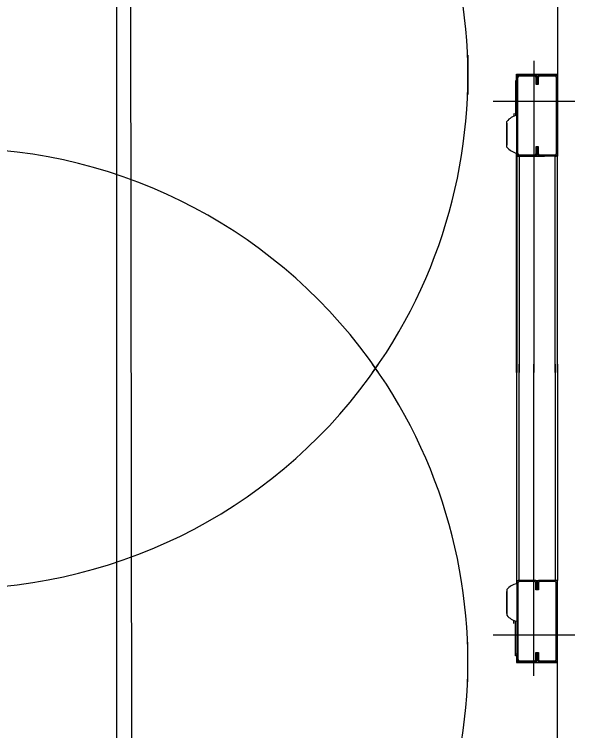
# Model space of a CAD drawing. Extents: x -264205 to -263659, y -1242401 to -1242060.
# Drawn here: x -263795.012 to -263794.359, y -1242143.804 to -1242142.97 of the extents above; entities that cross this region are included whole.
import ezdxf

# ---------------------------------------------------------------- set-up
doc = ezdxf.new("R2010")
doc.units = 0
for name, color, linetype in [('KFA_SO_10-1_PLACHTY', 7, 'Continuous'), ('OBRUBNIKY_KOMUNIKACIE_PROJEKT', 7, 'Continuous'), ('SITUACIA_DSP_2D', 7, 'Continuous')]:
    doc.layers.add(name, color=color, linetype=linetype)

msp = doc.modelspace()

# ---------------------------------------------------------------- linework, layer by layer
at = {"layer": 'KFA_SO_10-1_PLACHTY'}
msp.add_line((-263794.851, -1242160.594), (-263794.89, -1242133.187), dxfattribs=at)
at = {"layer": 'OBRUBNIKY_KOMUNIKACIE_PROJEKT'}
msp.add_line((-263794.89278, -1242101.38224), (-263794.89278, -1242227.38224), dxfattribs=at)
at = {"layer": 'SITUACIA_DSP_2D'}
for p, q in [((-263794.89279, -1242101.38223), (-263794.89279, -1242227.38224)), ((-263794.3789, -1242142.52564), (-263794.3789, -1242143.03979)), ((-263794.4834, -1242143.01732), (-263794.4834, -1242143.06321)), ((-263794.40645, -1242143.02411), (-263794.40645, -1242143.38726)), ((-263794.42688, -1242143.04739), (-263794.42688, -1242143.03979)), ((-263794.42688, -1242143.03979), (-263794.3789, -1242143.03979)), ((-263794.4264, -1242143.04311), (-263794.42498, -1242143.04311)), ((-263794.4264, -1242143.13241), (-263794.4264, -1242143.04311)), ((-263794.42498, -1242143.13241), (-263794.42498, -1242143.04311)), ((-263794.42355, -1242143.04169), (-263794.42355, -1242143.04026)), ((-263794.42355, -1242143.04026), (-263794.4055, -1242143.04026)), ((-263794.42355, -1242143.04169), (-263794.4055, -1242143.04169)), ((-263794.4055, -1242143.04026), (-263794.4055, -1242143.04169)), ((-263794.40408, -1242143.04311), (-263794.40265, -1242143.04311)), ((-263794.40408, -1242143.04311), (-263794.40408, -1242143.05119)), ((-263794.40265, -1242143.04311), (-263794.40123, -1242143.04311)), ((-263794.40265, -1242143.04311), (-263794.40265, -1242143.05119)), ((-263794.40265, -1242143.05119), (-263794.40265, -1242143.04311)), ((-263794.40123, -1242143.05119), (-263794.40123, -1242143.04311)), ((-263794.3998, -1242143.04169), (-263794.3998, -1242143.04026)), ((-263794.3998, -1242143.04026), (-263794.38175, -1242143.04026)), ((-263794.3998, -1242143.04169), (-263794.38175, -1242143.04169)), ((-263794.38175, -1242143.04026), (-263794.38175, -1242143.04169)), ((-263794.38033, -1242143.04311), (-263794.3789, -1242143.04311)), ((-263794.38033, -1242143.04311), (-263794.38033, -1242143.13241)), ((-263794.3789, -1242143.03979), (-263794.3789, -1242143.04311)), ((-263794.3789, -1242143.04311), (-263794.3789, -1242143.13241)), ((-263794.4264, -1242143.04739), (-263794.42783, -1242143.04739)), ((-263794.42783, -1242143.04739), (-263794.42783, -1242143.04929)), ((-263794.4264, -1242143.04929), (-263794.42783, -1242143.04929)), ((-263794.42783, -1242143.04929), (-263794.42783, -1242143.08809)), ((-263794.40408, -1242143.05119), (-263794.40265, -1242143.05119)), ((-263794.40265, -1242143.05119), (-263794.40123, -1242143.05119)), ((-263794.35895, -1242143.07161), (-263794.45395, -1242143.07161)), ((-263794.42973, -1242143.08523), (-263794.42973, -1242143.08837)), ((-263794.42973, -1242143.08872), (-263794.42973, -1242143.08837)), ((-263794.42933, -1242143.08838), (-263794.42973, -1242143.08837)), ((-263794.42887, -1242143.08839), (-263794.42933, -1242143.08838)), ((-263794.42792, -1242143.08515), (-263794.42792, -1242143.08812)), ((-263794.43812, -1242143.09683), (-263794.43799, -1242143.09619)), ((-263794.43812, -1242143.09683), (-263794.43812, -1242143.1224)), ((-263794.43799, -1242143.09619), (-263794.4378, -1242143.09585)), ((-263794.4378, -1242143.12453), (-263794.4378, -1242143.0947)), ((-263794.43799, -1242143.12304), (-263794.43812, -1242143.1224)), ((-263794.4378, -1242143.12338), (-263794.43799, -1242143.12304)), ((-263794.40265, -1242143.12434), (-263794.40408, -1242143.12434)), ((-263794.40408, -1242143.12434), (-263794.40408, -1242143.13241)), ((-263794.40265, -1242143.12434), (-263794.40265, -1242143.13241)), ((-263794.40265, -1242143.13241), (-263794.40265, -1242143.12434)), ((-263794.40123, -1242143.12434), (-263794.40265, -1242143.12434)), ((-263794.40123, -1242143.13241), (-263794.40123, -1242143.12434)), ((-263794.42688, -1242143.38726), (-263794.42688, -1242143.13137)), ((-263794.42498, -1242143.13241), (-263794.4264, -1242143.13241)), ((-263794.42355, -1242143.13526), (-263794.42355, -1242143.13384)), ((-263794.4055, -1242143.13384), (-263794.42355, -1242143.13384)), ((-263794.40265, -1242143.13241), (-263794.40408, -1242143.13241)), ((-263794.40123, -1242143.13241), (-263794.40265, -1242143.13241)), ((-263794.38175, -1242143.13384), (-263794.3998, -1242143.13384)), ((-263794.3998, -1242143.13526), (-263794.3998, -1242143.13384)), ((-263794.38175, -1242143.13384), (-263794.38175, -1242143.13526)), ((-263794.3789, -1242143.13241), (-263794.38033, -1242143.13241)), ((-263794.3789, -1242143.13241), (-263794.3789, -1242143.13526)), ((-263794.4264, -1242143.13526), (-263794.4264, -1242143.38726)), ((-263794.4264, -1242143.13526), (-263794.42355, -1242143.13526)), ((-263794.42355, -1242143.13526), (-263794.42355, -1242143.38726)), ((-263794.4055, -1242143.13526), (-263794.42355, -1242143.13526)), ((-263794.42355, -1242143.13526), (-263794.3941, -1242143.13526)), ((-263794.38175, -1242143.13526), (-263794.3998, -1242143.13526)), ((-263794.38175, -1242143.13526), (-263794.3884, -1242143.13526)), ((-263794.38175, -1242143.38726), (-263794.38175, -1242143.13526)), ((-263794.3789, -1242143.13526), (-263794.38175, -1242143.13526)), ((-263794.3789, -1242143.38726), (-263794.3789, -1242143.13526)), ((-263794.42688, -1242143.37726), (-263794.42688, -1242143.63316)), ((-263794.4264, -1242143.62926), (-263794.4264, -1242143.37726)), ((-263794.42355, -1242143.62926), (-263794.42355, -1242143.37726)), ((-263794.40645, -1242143.74041), (-263794.40645, -1242143.37726)), ((-263794.38175, -1242143.37726), (-263794.38175, -1242143.62926)), ((-263794.3789, -1242143.37726), (-263794.3789, -1242143.62926)), ((-263794.4264, -1242143.62926), (-263794.42355, -1242143.62926)), ((-263794.42498, -1242143.63211), (-263794.4264, -1242143.63211)), ((-263794.4264, -1242143.63211), (-263794.4264, -1242143.72141)), ((-263794.42498, -1242143.63211), (-263794.42498, -1242143.72141)), ((-263794.42355, -1242143.62926), (-263794.42355, -1242143.63069)), ((-263794.4055, -1242143.62926), (-263794.42355, -1242143.62926)), ((-263794.42355, -1242143.62926), (-263794.3941, -1242143.62926)), ((-263794.4055, -1242143.63069), (-263794.42355, -1242143.63069)), ((-263794.40265, -1242143.63211), (-263794.40408, -1242143.63211)), ((-263794.40408, -1242143.64019), (-263794.40408, -1242143.63211)), ((-263794.40265, -1242143.64019), (-263794.40265, -1242143.63211)), ((-263794.40123, -1242143.63211), (-263794.40265, -1242143.63211)), ((-263794.40265, -1242143.63211), (-263794.40265, -1242143.64019)), ((-263794.40123, -1242143.63211), (-263794.40123, -1242143.64019)), ((-263794.3998, -1242143.62926), (-263794.3998, -1242143.63069)), ((-263794.38175, -1242143.62926), (-263794.3998, -1242143.62926)), ((-263794.38175, -1242143.63069), (-263794.3998, -1242143.63069)), ((-263794.38175, -1242143.62926), (-263794.3884, -1242143.62926)), ((-263794.3789, -1242143.62926), (-263794.38175, -1242143.62926)), ((-263794.38175, -1242143.63069), (-263794.38175, -1242143.62926)), ((-263794.3789, -1242143.63211), (-263794.38033, -1242143.63211)), ((-263794.38033, -1242143.72141), (-263794.38033, -1242143.63211)), ((-263794.3789, -1242143.63211), (-263794.3789, -1242143.62926)), ((-263794.3789, -1242143.72141), (-263794.3789, -1242143.63211)), ((-263794.43799, -1242143.64149), (-263794.43812, -1242143.64213)), ((-263794.43812, -1242143.6677), (-263794.43812, -1242143.64213)), ((-263794.4378, -1242143.64115), (-263794.43799, -1242143.64149)), ((-263794.4378, -1242143.64), (-263794.4378, -1242143.66983)), ((-263794.40265, -1242143.64019), (-263794.40408, -1242143.64019)), ((-263794.40123, -1242143.64019), (-263794.40265, -1242143.64019)), ((-263794.43812, -1242143.6677), (-263794.43799, -1242143.66834)), ((-263794.43799, -1242143.66834), (-263794.4378, -1242143.66868)), ((-263794.42973, -1242143.67581), (-263794.42973, -1242143.67616)), ((-263794.42933, -1242143.67615), (-263794.42973, -1242143.67616)), ((-263794.42973, -1242143.6793), (-263794.42973, -1242143.67616)), ((-263794.42887, -1242143.67614), (-263794.42933, -1242143.67615)), ((-263794.42792, -1242143.67938), (-263794.42792, -1242143.67641)), ((-263794.42783, -1242143.71524), (-263794.42783, -1242143.67644)), ((-263794.35895, -1242143.69291), (-263794.45395, -1242143.69291)), ((-263794.4834, -1242143.7472), (-263794.4834, -1242143.70132)), ((-263794.4264, -1242143.71524), (-263794.42783, -1242143.71524)), ((-263794.42783, -1242143.71714), (-263794.42783, -1242143.71524)), ((-263794.4264, -1242143.71714), (-263794.42783, -1242143.71714)), ((-263794.42688, -1242143.71714), (-263794.42688, -1242143.72474)), ((-263794.40408, -1242143.71334), (-263794.40265, -1242143.71334)), ((-263794.40408, -1242143.72141), (-263794.40408, -1242143.71334)), ((-263794.40265, -1242143.71334), (-263794.40123, -1242143.71334)), ((-263794.40265, -1242143.72141), (-263794.40265, -1242143.71334)), ((-263794.40265, -1242143.71334), (-263794.40265, -1242143.72141)), ((-263794.40123, -1242143.71334), (-263794.40123, -1242143.72141)), ((-263794.42688, -1242143.72474), (-263794.3789, -1242143.72474)), ((-263794.4264, -1242143.72141), (-263794.42498, -1242143.72141)), ((-263794.42355, -1242143.72284), (-263794.42355, -1242143.72426)), ((-263794.42355, -1242143.72284), (-263794.4055, -1242143.72284)), ((-263794.42355, -1242143.72426), (-263794.4055, -1242143.72426)), ((-263794.4055, -1242143.72426), (-263794.4055, -1242143.72284)), ((-263794.40408, -1242143.72141), (-263794.40265, -1242143.72141)), ((-263794.40265, -1242143.72141), (-263794.40123, -1242143.72141)), ((-263794.3998, -1242143.72284), (-263794.3998, -1242143.72426)), ((-263794.3998, -1242143.72284), (-263794.38175, -1242143.72284)), ((-263794.3998, -1242143.72426), (-263794.38175, -1242143.72426)), ((-263794.38175, -1242143.72426), (-263794.38175, -1242143.72284)), ((-263794.38033, -1242143.72141), (-263794.3789, -1242143.72141)), ((-263794.3789, -1242143.72474), (-263794.3789, -1242143.72141)), ((-263794.3789, -1242144.23889), (-263794.3789, -1242143.72474))]:
    msp.add_line(p, q, dxfattribs=at)
for centre, radius, start, end in [((-263795.0819, -1242143.04027), 0.5985, 324.56502, 215.43498), ((-263794.42355, -1242143.04311), 0.00285, 90, 180), ((-263794.42355, -1242143.04311), 0.00143, 90, 180), ((-263794.4055, -1242143.04311), 0.00285, 0, 90), ((-263794.4055, -1242143.04311), 0.00143, 0, 90), ((-263794.3998, -1242143.04311), 0.00285, 90, 180), ((-263794.3998, -1242143.04311), 0.00143, 90, 180), ((-263794.38175, -1242143.04311), 0.00285, 0, 90), ((-263794.38175, -1242143.04311), 0.00143, 0, 90), ((-263794.42286, -1242143.10643), 0.019, 100.75587, 141.87121), ((-263794.42792, -1242143.08525), 0.000095, 0, 90), ((-263795.0819, -1242143.72427), 0.5985, 34.26896, 145.73104), ((-263794.42286, -1242143.1128), 0.019, 218.12879, 259.24413), ((-263794.42355, -1242143.13241), 0.00285, 180, 270), ((-263794.42355, -1242143.13241), 0.00143, 180, 270), ((-263794.4055, -1242143.13241), 0.00143, 270, 0), ((-263794.4055, -1242143.13241), 0.00285, 270, 0), ((-263794.3998, -1242143.13241), 0.00285, 180, 270), ((-263794.3998, -1242143.13241), 0.00143, 180, 270), ((-263794.38175, -1242143.13241), 0.00143, 270, 0), ((-263794.38175, -1242143.13241), 0.00285, 270, 0), ((-263795.0819, -1242143.72426), 0.5985, 144.56502, 35.43498), ((-263795.0819, -1242143.04026), 0.5985, 214.26896, 325.73104), ((-263794.42286, -1242143.65173), 0.019, 100.75587, 141.87121), ((-263794.42355, -1242143.63211), 0.00285, 90, 180), ((-263794.42355, -1242143.63211), 0.00143, 90, 180), ((-263794.4055, -1242143.63211), 0.00285, 0, 90), ((-263794.4055, -1242143.63211), 0.00143, 0, 90), ((-263794.3998, -1242143.63211), 0.00285, 90, 180), ((-263794.3998, -1242143.63211), 0.00143, 90, 180), ((-263794.38175, -1242143.63211), 0.00285, 0, 90), ((-263794.38175, -1242143.63211), 0.00143, 0, 90), ((-263794.42286, -1242143.6581), 0.019, 218.12879, 259.24413), ((-263794.42792, -1242143.67928), 0.000095, 270, 0), ((-263794.42355, -1242143.72141), 0.00285, 180, 270), ((-263794.42355, -1242143.72141), 0.00143, 180, 270), ((-263794.4055, -1242143.72141), 0.00143, 270, 0), ((-263794.4055, -1242143.72141), 0.00285, 270, 0), ((-263794.3998, -1242143.72141), 0.00285, 180, 270), ((-263794.3998, -1242143.72141), 0.00143, 180, 270), ((-263794.38175, -1242143.72141), 0.00285, 270, 0), ((-263794.38175, -1242143.72141), 0.00143, 270, 0)]:
    msp.add_arc(centre, radius, start, end, dxfattribs=at)

doc.saveas('drawing.dxf')
